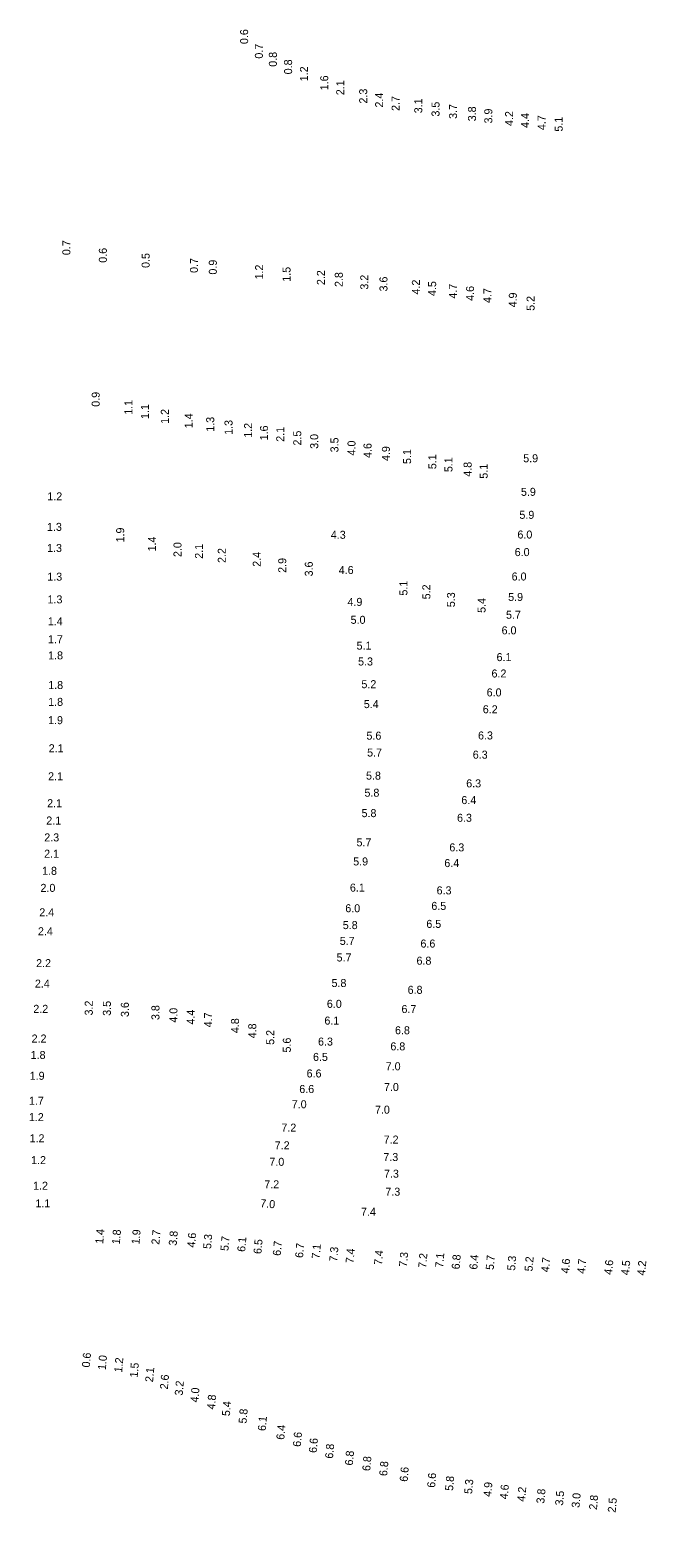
# Model space of a CAD drawing. Extents: x 988130 to 1132882, y 654656 to 841453.
# Drawn here: x 1109190.4 to 1109382.8, y 701147 to 701610.3 of the extents above; entities that cross this region are included whole.
import ezdxf

# ---------------------------------------------------------------- set-up
doc = ezdxf.new("R2010")
doc.units = 0
doc.layers.add('V-TOPO-SOUN', color=7, linetype='Continuous')

msp = doc.modelspace()

# ---------------------------------------------------------------- texts
at = {"layer": 'V-TOPO-SOUN'}
for s, rotation, p in [('0.6', 90, (1109258.57, 701605.76)), ('0.7', 90, (1109263.18, 701601.21)), ('0.8', 90, (1109267.54, 701598.67)), ('0.8', 90, (1109272.29, 701596.31)), ('1.2', 90, (1109277.25, 701594.13)), ('1.6', 90, (1109283.57, 701591.32)), ('2.1', 90, (1109288.57, 701589.79)), ('2.3', 90, (1109295.73, 701587.18)), ('2.4', 90, (1109300.7, 701585.93)), ('2.7', 90, (1109305.84, 701584.87)), ('3.1', 90, (1109312.91, 701584.13)), ('3.5', 90, (1109318.3, 701583.11)), ('3.7', 90, (1109323.75, 701582.38)), ('3.8', 90, (1109329.68, 701581.63)), ('3.9', 90, (1109334.77, 701580.96)), ('4.2', 90, (1109341.26, 701580.17)), ('4.4', 90, (1109346.23, 701579.55)), ('4.7', 90, (1109351.38, 701578.88)), ('5.1', 90, (1109356.72, 701578.4)), ('0.7', 90, (1109203.1, 701539.81)), ('0.6', 90, (1109214.48, 701537.44)), ('0.5', 90, (1109227.84, 701535.82)), ('0.7', 90, (1109242.92, 701534.26)), ('0.9', 90, (1109248.8, 701533.74)), ('1.2', 90, (1109263.25, 701532.22)), ('1.5', 90, (1109271.8, 701531.5)), ('2.2', 90, (1109282.53, 701530.46)), ('2.8', 90, (1109288.11, 701529.87)), ('3.2', 90, (1109296.06, 701529.04)), ('3.6', 90, (1109302.05, 701528.47)), ('4.2', 90, (1109312.17, 701527.52)), ('4.5', 90, (1109317.24, 701527.04)), ('4.7', 90, (1109323.73, 701526.23)), ('4.6', 90, (1109329.06, 701525.55)), ('4.7', 90, (1109334.49, 701524.85)), ('4.9', 90, (1109342.41, 701523.49)), ('5.2', 90, (1109347.96, 701522.42)), ('0.9', 90, (1109212.26, 701492.45)), ('1.1', 90, (1109222.46, 701489.94)), ('1.1', 90, (1109227.64, 701488.63)), ('1.2', 90, (1109233.83, 701487.11)), ('1.4', 90, (1109241.25, 701485.75)), ('1.3', 90, (1109247.99, 701484.65)), ('1.3', 90, (1109253.7, 701483.68)), ('1.2', 90, (1109259.8, 701482.76)), ('1.6', 90, (1109264.77, 701481.95)), ('2.1', 90, (1109269.85, 701481.51)), ('2.5', 90, (1109275.15, 701480.34)), ('3.0', 90, (1109280.44, 701479.3)), ('3.5', 90, (1109286.75, 701478.2)), ('4.0', 90, (1109292.07, 701477.24)), ('4.6', 90, (1109297.08, 701476.46)), ('4.9', 90, (1109302.81, 701475.49)), ('5.1', 90, (1109309.42, 701474.56)), ('5.1', 90, (1109317.29, 701472.95)), ('5.1', 90, (1109322.33, 701472.03)), ('4.8', 90, (1109328.3, 701470.59)), ('5.9', 360, (1109344.41, 701475.11)), ('5.1', 90, (1109333.31, 701469.97)), ('1.2', 360, (1109195.91, 701463.21)), ('5.9', 360, (1109343.7, 701464.62)), ('1.3', 360, (1109195.81, 701453.67)), ('5.9', 360, (1109343.22, 701457.44)), ('1.9', 90, (1109219.89, 701450.06)), ('1.4', 90, (1109229.82, 701447.25)), ('4.3', 360, (1109284.37, 701451.21)), ('6.0', 360, (1109342.6, 701451.28)), ('1.3', 360, (1109195.83, 701447.08)), ('2.0', 90, (1109237.78, 701445.5)), ('2.1', 90, (1109244.48, 701444.96)), ('2.2', 90, (1109251.6, 701443.65)), ('2.4', 90, (1109262.51, 701442.46)), ('6.0', 360, (1109341.75, 701445.8)), ('2.9', 90, (1109270.47, 701440.57)), ('3.6', 90, (1109278.75, 701439.45)), ('4.6', 360, (1109286.84, 701440.2)), ('1.3', 360, (1109195.9, 701438.12)), ('5.1', 90, (1109308.28, 701433.46)), ('6.0', 360, (1109340.79, 701438.17)), ('1.3', 360, (1109195.97, 701431.02)), ('5.2', 90, (1109315.43, 701432.29)), ('5.3', 90, (1109323.11, 701429.83)), ('5.9', 360, (1109339.71, 701431.77)), ('4.9', 360, (1109289.57, 701430.23)), ('5.4', 90, (1109332.66, 701428.06)), ('5.7', 360, (1109339.04, 701426.22)), ('1.4', 360, (1109196.06, 701424.18)), ('5.0', 360, (1109290.55, 701424.64)), ('6.0', 360, (1109337.66, 701421.35)), ('1.7', 360, (1109196.12, 701418.57)), ('5.1', 360, (1109292.41, 701416.57)), ('1.8', 360, (1109196.16, 701413.52)), ('6.1', 360, (1109336.09, 701412.99)), ('5.3', 360, (1109292.88, 701411.62)), ('6.2', 360, (1109334.51, 701407.87)), ('1.8', 360, (1109196.19, 701404.26)), ('5.2', 360, (1109293.92, 701404.53)), ('1.8', 360, (1109196.17, 701399)), ('5.4', 360, (1109294.66, 701398.31)), ('6.0', 360, (1109333, 701401.96)), ('6.2', 360, (1109331.79, 701396.69)), ('1.9', 360, (1109196.14, 701393.29)), ('2.1', 360, (1109196.34, 701384.52)), ('5.6', 360, (1109295.49, 701388.45)), ('6.3', 360, (1109330.31, 701388.51)), ('5.7', 360, (1109295.7, 701383.18)), ('6.3', 360, (1109328.66, 701382.51)), ('2.1', 360, (1109196.16, 701375.76)), ('5.8', 360, (1109295.36, 701375.96)), ('5.8', 360, (1109294.87, 701370.62)), ('6.3', 360, (1109326.62, 701373.54)), ('2.1', 360, (1109195.86, 701367.34)), ('6.4', 360, (1109325.1, 701368.32)), ('2.1', 360, (1109195.58, 701361.94)), ('5.8', 360, (1109293.96, 701364.24)), ('6.3', 360, (1109323.76, 701362.79)), ('2.3', 360, (1109194.96, 701356.66)), ('5.7', 360, (1109292.39, 701355.13)), ('6.3', 360, (1109321.36, 701353.54)), ('2.1', 360, (1109194.92, 701351.56)), ('5.9', 360, (1109291.35, 701349.15)), ('6.4', 360, (1109319.79, 701348.64)), ('1.8', 360, (1109194.27, 701346.22)), ('2.0', 360, (1109193.78, 701340.89)), ('6.1', 360, (1109290.32, 701340.97)), ('6.3', 360, (1109317.38, 701340.11)), ('2.4', 360, (1109193.4, 701333.26)), ('6.0', 360, (1109288.89, 701334.53)), ('6.5', 360, (1109315.74, 701335.26)), ('5.8', 360, (1109288.1, 701329.26)), ('6.5', 360, (1109314.18, 701329.64)), ('2.4', 360, (1109192.98, 701327.34)), ('5.7', 360, (1109287.17, 701324.33)), ('6.6', 360, (1109312.34, 701323.49)), ('2.2', 360, (1109192.4, 701317.37)), ('5.7', 360, (1109286.17, 701319.15)), ('6.8', 360, (1109311.11, 701318.14)), ('2.4', 360, (1109192.03, 701310.98)), ('5.8', 360, (1109284.59, 701311.17)), ('6.8', 360, (1109308.34, 701309.04)), ('2.2', 360, (1109191.54, 701303.1)), ('3.2', 90, (1109210.09, 701302.28)), ('3.5', 90, (1109215.74, 701302.18)), ('3.6', 90, (1109221.36, 701301.8)), ('3.8', 90, (1109230.9, 701300.85)), ('4.0', 90, (1109236.51, 701300.04)), ('4.4', 90, (1109241.88, 701299.46)), ('6.0', 360, (1109283.14, 701304.66)), ('6.7', 360, (1109306.42, 701303.03)), ('4.7', 90, (1109247.34, 701298.57)), ('4.8', 90, (1109255.73, 701296.76)), ('4.8', 90, (1109261.11, 701295.14)), ('6.1', 360, (1109282.37, 701299.43)), ('6.8', 360, (1109304.4, 701296.41)), ('2.2', 360, (1109191.01, 701293.83)), ('5.2', 90, (1109266.71, 701293.1)), ('5.6', 90, (1109271.89, 701290.7)), ('6.3', 360, (1109280.38, 701292.87)), ('1.8', 360, (1109190.71, 701288.69)), ('6.5', 360, (1109278.81, 701288.08)), ('6.8', 360, (1109302.96, 701291.38)), ('1.9', 360, (1109190.41, 701282.19)), ('6.6', 360, (1109276.82, 701282.91)), ('7.0', 360, (1109301.5, 701285.15)), ('6.6', 360, (1109274.53, 701278.06)), ('7.0', 360, (1109300.96, 701278.68)), ('1.7', 360, (1109190.17, 701274.38)), ('7.0', 360, (1109272.18, 701273.29)), ('1.2', 360, (1109190.15, 701269.27)), ('7.0', 360, (1109298.15, 701271.6)), ('7.2', 360, (1109268.94, 701265.99)), ('1.2', 360, (1109190.37, 701262.66)), ('7.2', 360, (1109266.86, 701260.46)), ('7.2', 360, (1109300.86, 701262.26)), ('1.2', 360, (1109190.85, 701255.84)), ('7.0', 360, (1109265.2, 701255.31)), ('7.3', 360, (1109300.76, 701256.81)), ('7.3', 360, (1109300.97, 701251.6)), ('1.2', 360, (1109191.46, 701247.84)), ('7.2', 360, (1109263.61, 701248.28)), ('7.3', 360, (1109301.39, 701245.98)), ('1.1', 360, (1109192.19, 701242.33)), ('7.0', 355, (1109262.27, 701242.42)), ('7.4', 360, (1109293.78, 701239.7)), ('1.4', 85, (1109213.33, 701230.82)), ('1.8', 85, (1109218.51, 701230.69)), ('1.9', 85, (1109224.65, 701230.7)), ('2.7', 85, (1109230.85, 701230.57)), ('3.8', 85, (1109236.24, 701230.26)), ('4.6', 85, (1109241.98, 701229.69)), ('5.3', 85, (1109246.99, 701229.25)), ('5.7', 85, (1109252.39, 701228.62)), ('6.1', 85, (1109257.63, 701228.35)), ('6.5', 85, (1109262.7, 701227.67)), ('6.7', 85, (1109268.71, 701227.11)), ('6.7', 85, (1109275.69, 701226.45)), ('7.1', 85, (1109280.87, 701226.18)), ('7.3', 85, (1109286.34, 701225.27)), ('7.4', 85, (1109291.45, 701224.76)), ('7.4', 85, (1109300.33, 701224.22)), ('7.3', 85, (1109308.12, 701223.63)), ('7.2', 85, (1109314.12, 701223.3)), ('7.1', 85, (1109319.4, 701223.4)), ('6.8', 85, (1109324.53, 701222.89)), ('6.4', 85, (1109330.05, 701222.81)), ('5.7', 85, (1109335.17, 701222.69)), ('5.3', 85, (1109341.85, 701222.48)), ('5.2', 85, (1109347.28, 701222.24)), ('4.7', 85, (1109352.48, 701221.98)), ('4.6', 85, (1109358.67, 701221.61)), ('4.7', 85, (1109363.71, 701221.52)), ('4.6', 85, (1109372.13, 701221.2)), ('4.5', 85, (1109377.43, 701221.07)), ('4.2', 85, (1109382.43, 701220.96)), ('0.6', 85, (1109209.16, 701192.22)), ('1.0', 85, (1109214.14, 701191.43)), ('1.2', 85, (1109219.24, 701190.67)), ('1.5', 85, (1109224.07, 701189.09)), ('2.1', 85, (1109228.89, 701187.63)), ('2.6', 85, (1109233.5, 701185.38)), ('3.2', 85, (1109238.12, 701183.44)), ('4.0', 85, (1109243, 701181.29)), ('4.8', 85, (1109248.18, 701179.11)), ('5.4', 85, (1109252.85, 701177.03)), ('5.8', 85, (1109258.05, 701174.7)), ('6.1', 85, (1109264.05, 701172.39)), ('6.4', 85, (1109269.82, 701169.64)), ('6.6', 85, (1109274.99, 701167.44)), ('6.6', 85, (1109279.96, 701165.54)), ('6.8', 85, (1109285.04, 701163.75)), ('6.8', 85, (1109291.22, 701161.6)), ('6.8', 85, (1109296.65, 701159.86)), ('6.8', 85, (1109301.94, 701158.3)), ('6.6', 85, (1109308.31, 701156.52)), ('6.6', 85, (1109316.88, 701154.66)), ('5.8', 85, (1109322.48, 701153.69)), ('5.3', 85, (1109328.45, 701152.69)), ('4.9', 85, (1109334.41, 701151.79)), ('4.6', 85, (1109339.55, 701151.04)), ('4.2', 85, (1109344.97, 701150.3)), ('3.8', 85, (1109350.96, 701149.7)), ('3.5', 85, (1109356.82, 701149.07)), ('3.0', 85, (1109361.96, 701148.38)), ('2.8', 85, (1109367.4, 701147.75)), ('2.5', 85, (1109373.24, 701146.88))]:
    msp.add_text(s, height=2.5, rotation=rotation, dxfattribs=at).set_placement(p)

doc.saveas('drawing.dxf')
